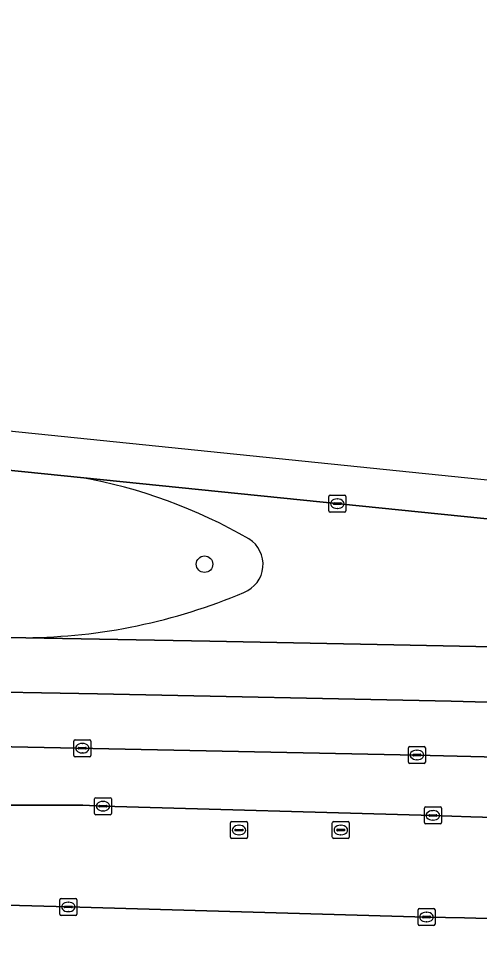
# Model space of a CAD drawing. Extents: x 161477 to 163040, y 383680 to 384871.
# Drawn here: x 162124.5 to 162151.7, y 384813.4 to 384868.1 of the extents above; entities that cross this region are included whole.
import ezdxf

# ---------------------------------------------------------------- set-up
doc = ezdxf.new("R2010")
doc.units = 0
for name, color, linetype in [('IMGEO_Berm_groen', 7, 'Continuous'), ('IMGEO_Boom', 7, 'Continuous'), ('IMGEO_Kolk', 7, 'Continuous'), ('IMGEO_Rijbaan_lokaal_open', 7, 'Continuous'), ('IMGEO_Rijbaan_regionaal_gesloten', 7, 'Continuous'), ('IMGEO_Rioolput', 7, 'Continuous'), ('IMGEO_Verkeerseiland_groen', 7, 'Continuous'), ('IMGEO_Voetpad_open', 7, 'Continuous')]:
    doc.layers.add(name, color=color, linetype=linetype)

msp = doc.modelspace()

# ---------------------------------------------------------------- linework, layer by layer
at = {"layer": 'IMGEO_Berm_groen'}
for points in [[(162243.803, 384821.264), (162233.677, 384821.817), (162208.539, 384822.866), (162195.274, 384823.312), (162185.034, 384823.661), (162169.584, 384824.142), (162147.984, 384824.687), (162104.021, 384825.581)], [(162103.901, 384821.344), (162112.876, 384821.126), (162116.113, 384821.359), (162121.584, 384821.734), (162128.293, 384821.719), (162129.491, 384821.667), (162148.957, 384821.124), (162151.202, 384821.044), (162170.498, 384820.486), (162182.996, 384820.139), (162197.486, 384819.716), (162212.004, 384819.296), (162226.278, 384818.901), (162229.283, 384818.819), (162232.519, 384818.731)]]:
    msp.add_lwpolyline(points, dxfattribs=at)
at = {"layer": 'IMGEO_Boom'}
msp.add_circle((162135.481, 384835.944), 0.489, dxfattribs=at)
at = {"layer": 'IMGEO_Kolk'}
for p, q in [((162142.82, 384839.088), (162142.82, 384839.94)), ((162142.895, 384840.014), (162143.747, 384840.014)), ((162143.079, 384839.508), (162143.079, 384839.52)), ((162143.122, 384839.557), (162143.52, 384839.557)), ((162143.308, 384839.794), (162143.333, 384839.794)), ((162143.563, 384839.52), (162143.563, 384839.508)), ((162143.821, 384839.94), (162143.821, 384839.088)), ((162143.747, 384839.014), (162142.895, 384839.014)), ((162143.517, 384839.471), (162143.119, 384839.471)), ((162143.331, 384839.234), (162143.306, 384839.234)), ((162127.766, 384824.661), (162127.766, 384825.513)), ((162127.841, 384825.587), (162128.693, 384825.587)), ((162128.254, 384825.367), (162128.279, 384825.367)), ((162128.767, 384825.513), (162128.767, 384824.661)), ((162128.025, 384825.081), (162128.025, 384825.093)), ((162128.463, 384825.044), (162128.065, 384825.044)), ((162128.068, 384825.13), (162128.466, 384825.13)), ((162128.277, 384824.807), (162128.252, 384824.807)), ((162128.509, 384825.093), (162128.509, 384825.081)), ((162147.511, 384824.263), (162147.511, 384825.115)), ((162147.586, 384825.189), (162148.438, 384825.189)), ((162147.77, 384824.683), (162147.77, 384824.695)), ((162147.813, 384824.732), (162148.211, 384824.732)), ((162147.999, 384824.969), (162148.024, 384824.969)), ((162148.254, 384824.695), (162148.254, 384824.683)), ((162148.512, 384825.115), (162148.512, 384824.263)), ((162128.693, 384824.587), (162127.841, 384824.587)), ((162148.438, 384824.189), (162147.586, 384824.189)), ((162148.208, 384824.646), (162147.81, 384824.646)), ((162148.022, 384824.409), (162147.997, 384824.409)), ((162128.99, 384821.241), (162128.99, 384822.093)), ((162129.065, 384822.167), (162129.917, 384822.167)), ((162129.991, 384822.093), (162129.991, 384821.241)), ((162129.249, 384821.661), (162129.249, 384821.673)), ((162129.687, 384821.624), (162129.289, 384821.624)), ((162129.292, 384821.71), (162129.69, 384821.71)), ((162129.478, 384821.947), (162129.503, 384821.947)), ((162129.733, 384821.673), (162129.733, 384821.661)), ((162148.456, 384820.698), (162148.456, 384821.55)), ((162148.531, 384821.624), (162149.383, 384821.624)), ((162149.457, 384821.55), (162149.457, 384820.698)), ((162129.917, 384821.167), (162129.065, 384821.167)), ((162129.501, 384821.387), (162129.476, 384821.387)), ((162148.715, 384821.118), (162148.715, 384821.13)), ((162149.153, 384821.081), (162148.755, 384821.081)), ((162148.758, 384821.167), (162149.156, 384821.167)), ((162148.944, 384821.404), (162148.969, 384821.404)), ((162149.199, 384821.13), (162149.199, 384821.118)), ((162149.383, 384820.624), (162148.531, 384820.624)), ((162148.967, 384820.844), (162148.942, 384820.844)), ((162126.942, 384815.299), (162126.942, 384816.151)), ((162127.017, 384816.225), (162127.869, 384816.225)), ((162127.43, 384816.005), (162127.455, 384816.005)), ((162127.943, 384816.151), (162127.943, 384815.299)), ((162127.201, 384815.719), (162127.201, 384815.731)), ((162127.639, 384815.682), (162127.241, 384815.682)), ((162127.244, 384815.768), (162127.642, 384815.768)), ((162127.453, 384815.445), (162127.428, 384815.445)), ((162127.685, 384815.731), (162127.685, 384815.719)), ((162148.08, 384814.703), (162148.08, 384815.555)), ((162148.155, 384815.629), (162149.007, 384815.629)), ((162148.568, 384815.409), (162148.593, 384815.409)), ((162149.081, 384815.555), (162149.081, 384814.703)), ((162127.869, 384815.225), (162127.017, 384815.225)), ((162148.339, 384815.123), (162148.339, 384815.135)), ((162148.777, 384815.086), (162148.379, 384815.086)), ((162148.382, 384815.172), (162148.78, 384815.172)), ((162148.591, 384814.849), (162148.566, 384814.849)), ((162148.823, 384815.135), (162148.823, 384815.123)), ((162149.007, 384814.629), (162148.155, 384814.629))]:
    msp.add_line(p, q, dxfattribs=at)
for points in [[(162142.82, 384839.088), (162142.82, 384839.94)], [(162142.895, 384840.014), (162143.747, 384840.014)], [(162143.821, 384839.94), (162143.821, 384839.088)], [(162143.747, 384839.014), (162142.895, 384839.014)], [(162127.766, 384824.661), (162127.766, 384825.513)], [(162127.841, 384825.587), (162128.693, 384825.587)], [(162128.767, 384825.513), (162128.767, 384824.661)], [(162147.511, 384824.263), (162147.511, 384825.115)], [(162147.586, 384825.189), (162148.438, 384825.189)], [(162148.512, 384825.115), (162148.512, 384824.263)], [(162128.693, 384824.587), (162127.841, 384824.587)], [(162148.438, 384824.189), (162147.586, 384824.189)], [(162128.99, 384821.241), (162128.99, 384822.093)], [(162129.065, 384822.167), (162129.917, 384822.167)], [(162129.991, 384822.093), (162129.991, 384821.241)], [(162148.456, 384820.698), (162148.456, 384821.55)], [(162148.531, 384821.624), (162149.383, 384821.624)], [(162149.457, 384821.55), (162149.457, 384820.698)], [(162129.917, 384821.167), (162129.065, 384821.167)], [(162149.383, 384820.624), (162148.531, 384820.624)], [(162126.942, 384815.299), (162126.942, 384816.151)], [(162127.017, 384816.225), (162127.869, 384816.225)], [(162127.943, 384816.151), (162127.943, 384815.299)], [(162148.08, 384814.703), (162148.08, 384815.555)], [(162148.155, 384815.629), (162149.007, 384815.629)], [(162149.081, 384815.555), (162149.081, 384814.703)], [(162127.869, 384815.225), (162127.017, 384815.225)], [(162149.007, 384814.629), (162148.155, 384814.629)]]:
    msp.add_lwpolyline(points, dxfattribs=at)
for centre, radius, start, end in [((162142.897, 384839.938), 0.0765, 91.552, 178.448), ((162142.897, 384839.938), 0.0765, 91.552, 178.448), ((162143.119, 384839.517), 0.0403, 85.8775, 175.7526), ((162143.116, 384839.507), 0.0366, 178.938, 274.7102), ((162143.52, 384839.514), 0.043, 264.8664, 352.4533), ((162143.524, 384839.519), 0.0386, 1.7309, 96.639), ((162143.745, 384839.938), 0.0765, 1.552, 88.448), ((162143.745, 384839.938), 0.0765, 1.552, 88.448), ((162142.897, 384839.09), 0.0765, 181.552, 268.448), ((162142.897, 384839.09), 0.0765, 181.552, 268.448), ((162143.745, 384839.09), 0.0765, 271.552, 358.448), ((162143.745, 384839.09), 0.0765, 271.552, 358.448), ((162127.843, 384825.511), 0.0765, 91.552, 178.448), ((162127.843, 384825.511), 0.0765, 91.552, 178.448), ((162128.691, 384825.511), 0.0765, 1.552, 88.448), ((162128.691, 384825.511), 0.0765, 1.552, 88.448), ((162128.065, 384825.09), 0.0403, 85.8775, 175.7526), ((162128.062, 384825.08), 0.0366, 178.938, 274.7102), ((162128.466, 384825.087), 0.043, 264.8664, 352.4533), ((162128.47, 384825.092), 0.0386, 1.7309, 96.639), ((162147.588, 384825.113), 0.0765, 91.552, 178.448), ((162147.588, 384825.113), 0.0765, 91.552, 178.448), ((162147.81, 384824.692), 0.0403, 85.8775, 175.7526), ((162148.215, 384824.694), 0.0386, 1.7309, 96.639), ((162148.436, 384825.113), 0.0765, 1.552, 88.448), ((162148.436, 384825.113), 0.0765, 1.552, 88.448), ((162127.843, 384824.663), 0.0765, 181.552, 268.448), ((162127.843, 384824.663), 0.0765, 181.552, 268.448), ((162128.691, 384824.663), 0.0765, 271.552, 358.448), ((162128.691, 384824.663), 0.0765, 271.552, 358.448), ((162147.588, 384824.265), 0.0765, 181.552, 268.448), ((162147.588, 384824.265), 0.0765, 181.552, 268.448), ((162147.807, 384824.682), 0.0366, 178.938, 274.7102), ((162148.211, 384824.689), 0.043, 264.8664, 352.4533), ((162148.436, 384824.265), 0.0765, 271.552, 358.448), ((162148.436, 384824.265), 0.0765, 271.552, 358.448), ((162129.067, 384822.091), 0.0765, 91.552, 178.448), ((162129.067, 384822.091), 0.0765, 91.552, 178.448), ((162129.915, 384822.091), 0.0765, 1.552, 88.448), ((162129.915, 384822.091), 0.0765, 1.552, 88.448), ((162129.289, 384821.67), 0.0403, 85.8775, 175.7526), ((162129.286, 384821.66), 0.0366, 178.938, 274.7102), ((162129.69, 384821.667), 0.043, 264.8664, 352.4533), ((162129.694, 384821.672), 0.0386, 1.7309, 96.639), ((162148.533, 384821.548), 0.0765, 91.552, 178.448), ((162148.533, 384821.548), 0.0765, 91.552, 178.448), ((162149.381, 384821.548), 0.0765, 1.552, 88.448), ((162149.381, 384821.548), 0.0765, 1.552, 88.448), ((162129.067, 384821.243), 0.0765, 181.552, 268.448), ((162129.067, 384821.243), 0.0765, 181.552, 268.448), ((162129.915, 384821.243), 0.0765, 271.552, 358.448), ((162129.915, 384821.243), 0.0765, 271.552, 358.448), ((162148.755, 384821.127), 0.0403, 85.8775, 175.7526), ((162148.752, 384821.117), 0.0366, 178.938, 274.7102), ((162149.156, 384821.124), 0.043, 264.8664, 352.4533), ((162149.16, 384821.129), 0.0386, 1.7309, 96.639), ((162148.533, 384820.7), 0.0765, 181.552, 268.448), ((162148.533, 384820.7), 0.0765, 181.552, 268.448), ((162149.381, 384820.7), 0.0765, 271.552, 358.448), ((162149.381, 384820.7), 0.0765, 271.552, 358.448), ((162127.019, 384816.149), 0.0765, 91.552, 178.448), ((162127.019, 384816.149), 0.0765, 91.552, 178.448), ((162127.867, 384816.149), 0.0765, 1.552, 88.448), ((162127.867, 384816.149), 0.0765, 1.552, 88.448), ((162127.241, 384815.728), 0.0403, 85.8775, 175.7526), ((162127.238, 384815.718), 0.0366, 178.938, 274.7102), ((162127.642, 384815.725), 0.043, 264.8664, 352.4533), ((162127.646, 384815.73), 0.0386, 1.7309, 96.639), ((162148.157, 384815.553), 0.0765, 91.552, 178.448), ((162148.157, 384815.553), 0.0765, 91.552, 178.448), ((162149.005, 384815.553), 0.0765, 1.552, 88.448), ((162149.005, 384815.553), 0.0765, 1.552, 88.448), ((162127.019, 384815.301), 0.0765, 181.552, 268.448), ((162127.019, 384815.301), 0.0765, 181.552, 268.448), ((162127.867, 384815.301), 0.0765, 271.552, 358.448), ((162127.867, 384815.301), 0.0765, 271.552, 358.448), ((162148.379, 384815.132), 0.0403, 85.8775, 175.7526), ((162148.376, 384815.122), 0.0366, 178.938, 274.7102), ((162148.78, 384815.129), 0.043, 264.8664, 352.4533), ((162148.784, 384815.134), 0.0386, 1.7309, 96.639), ((162148.157, 384814.705), 0.0765, 181.552, 268.448), ((162148.157, 384814.705), 0.0765, 181.552, 268.448), ((162149.005, 384814.705), 0.0765, 271.552, 358.448), ((162149.005, 384814.705), 0.0765, 271.552, 358.448)]:
    msp.add_arc(centre, radius, start, end, dxfattribs=at)
for centre, major_axis, ratio, start_param, end_param in [((162143.307, 384839.514), (-0.387, 0.002), 0.722429, 4.712389, 7.853982), ((162143.332, 384839.514), (-0.39, 0.002), 0.717154, 1.570796, 4.712389), ((162128.253, 384825.087), (-0.387, 0.002), 0.722429, 4.712389, 7.853982), ((162128.278, 384825.087), (-0.39, 0.002), 0.717154, 1.570796, 4.712389), ((162147.998, 384824.689), (-0.387, 0.002), 0.722429, 4.712389, 7.853982), ((162148.023, 384824.689), (-0.39, 0.002), 0.717154, 1.570796, 4.712389), ((162129.477, 384821.667), (-0.387, 0.002), 0.722429, 4.712389, 7.853982), ((162129.502, 384821.667), (-0.39, 0.002), 0.717154, 1.570796, 4.712389), ((162148.943, 384821.124), (-0.387, 0.002), 0.722429, 4.712389, 7.853982), ((162148.968, 384821.124), (-0.39, 0.002), 0.717154, 1.570796, 4.712389), ((162127.429, 384815.725), (-0.387, 0.002), 0.722429, 4.712389, 7.853982), ((162127.454, 384815.725), (-0.39, 0.002), 0.717154, 1.570796, 4.712389), ((162148.567, 384815.129), (-0.387, 0.002), 0.722429, 4.712389, 7.853982), ((162148.592, 384815.129), (-0.39, 0.002), 0.717154, 1.570796, 4.712389)]:
    msp.add_ellipse(centre, major_axis=major_axis, ratio=ratio, start_param=start_param, end_param=end_param, dxfattribs=at)
at = {"layer": 'IMGEO_Rijbaan_lokaal_open'}
for points in [[(162160.086, 384837.805), (162128.164, 384841.061)], [(162124.932, 384831.608), (162135.79, 384831.397), (162146.649, 384831.183), (162164.08, 384830.835)], [(162197.486, 384819.716), (162182.996, 384820.139), (162170.498, 384820.486), (162151.202, 384821.044), (162148.957, 384821.124), (162129.491, 384821.667), (162128.293, 384821.719), (162121.584, 384821.734), (162116.113, 384821.359), (162112.876, 384821.126), (162112.701, 384816.129), (162115.951, 384816.037), (162127.443, 384815.725), (162148.581, 384815.129), (162150.822, 384815.079), (162171.14, 384814.483), (162182.635, 384814.145), (162197.131, 384813.739)]]:
    msp.add_lwpolyline(points, dxfattribs=at)
for centre, radius, start, end in [((162122.824, 384811.009), 30.523, 59.9647, 79.9248), ((162137.169, 384835.931), 1.768, 291.0887, 58.1422), ((162124.637, 384865.352), 33.746, 270.5012, 292.9682)]:
    msp.add_arc(centre, radius, start, end, dxfattribs=at)
at = {"layer": 'IMGEO_Rijbaan_regionaal_gesloten'}
for points in [[(162399.667, 384798.916), (162372.87, 384808.275), (162293.884, 384825.735), (162200.922, 384835.899), (162108.003, 384845.421), (161989.003, 384857.616), (161914.995, 384864.529), (161827.989, 384868.136), (161827.467, 384866.551), (161838.245, 384866.117), (161884.86, 384864.196), (161903.184, 384863.21), (161912.433, 384862.623), (161929.035, 384861.367)], [(161946.179, 384859.699), (162000, 384854.182), (162096.453, 384844.388), (162096.568, 384844.375), (162104.672, 384843.458), (162113.29, 384842.579), (162116.254, 384842.276), (162117.467, 384842.152), (162120.206, 384841.873), (162128.164, 384841.061), (162160.086, 384837.805), (162185.605, 384835.202), (162187.144, 384835.045), (162188.99, 384834.857), (162192.501, 384834.498), (162194.02, 384834.343), (162195.813, 384834.16), (162239.646, 384829.689), (162268.463, 384826.749)], [(162188.787, 384830.042), (162186.925, 384830.104), (162185.355, 384830.156), (162178.256, 384830.389), (162164.08, 384830.835), (162146.649, 384831.183), (162135.79, 384831.397), (162124.932, 384831.608), (162116.128, 384831.776), (162103.36, 384831.994), (162101.531, 384832.025), (162099.431, 384832.061), (162096.272, 384832.115), (162089.766, 384832.224), (162067.836, 384831.887), (162033.698, 384831.171), (162013.939, 384830.385), (162000.63, 384829.598), (161977.725, 384828.049), (161965.053, 384827.522), (161959.923, 384827.704)], [(162196.18, 384826.503), (162187.355, 384826.802), (162171.371, 384827.274), (162150.039, 384827.856), (162129.163, 384828.304), (162111.567, 384828.615), (162104.358, 384828.768), (162092.48, 384828.871), (162073.547, 384829.004), (162057.894, 384828.894), (162046.575, 384828.694), (162032.57, 384828.253), (162018.329, 384827.632), (162007.898, 384827.144), (162001.535, 384826.68), (161978.873, 384825.303), (161969.544, 384824.839), (161958.021, 384824.391)], [(162046.575, 384828.694), (162057.894, 384828.894), (162073.547, 384829.004), (162092.48, 384828.871), (162104.358, 384828.768), (162111.567, 384828.615), (162129.163, 384828.304), (162150.039, 384827.856), (162171.371, 384827.274), (162187.355, 384826.802), (162196.18, 384826.503)], [(162072.006, 384825.854), (162084.038, 384825.853), (162095.987, 384825.744), (162101.162, 384825.639), (162104.021, 384825.581), (162147.984, 384824.687), (162169.584, 384824.142), (162185.034, 384823.661), (162195.274, 384823.312), (162208.539, 384822.866), (162233.677, 384821.817), (162243.803, 384821.264)]]:
    msp.add_lwpolyline(points, dxfattribs=at)
at = {"layer": 'IMGEO_Rioolput'}
for p, q in [((162137.016, 384819.833), (162137.016, 384820.685)), ((162137.091, 384820.759), (162137.943, 384820.759)), ((162137.504, 384820.539), (162137.529, 384820.539)), ((162138.017, 384820.685), (162138.017, 384819.833)), ((162143.022, 384819.834), (162143.022, 384820.686)), ((162143.097, 384820.76), (162143.949, 384820.76)), ((162143.51, 384820.54), (162143.535, 384820.54)), ((162144.023, 384820.686), (162144.023, 384819.834)), ((162137.275, 384820.253), (162137.275, 384820.265)), ((162137.713, 384820.216), (162137.315, 384820.216)), ((162137.318, 384820.302), (162137.716, 384820.302)), ((162137.527, 384819.979), (162137.502, 384819.979)), ((162137.759, 384820.265), (162137.759, 384820.253)), ((162143.281, 384820.254), (162143.281, 384820.266)), ((162143.719, 384820.217), (162143.321, 384820.217)), ((162143.324, 384820.303), (162143.722, 384820.303)), ((162143.533, 384819.98), (162143.508, 384819.98)), ((162143.765, 384820.266), (162143.765, 384820.254)), ((162137.943, 384819.759), (162137.091, 384819.759)), ((162143.949, 384819.76), (162143.097, 384819.76))]:
    msp.add_line(p, q, dxfattribs=at)
for points in [[(162137.016, 384819.833), (162137.016, 384820.685)], [(162137.091, 384820.759), (162137.943, 384820.759)], [(162138.017, 384820.685), (162138.017, 384819.833)], [(162143.022, 384819.834), (162143.022, 384820.686)], [(162143.097, 384820.76), (162143.949, 384820.76)], [(162144.023, 384820.686), (162144.023, 384819.834)], [(162137.943, 384819.759), (162137.091, 384819.759)], [(162143.949, 384819.76), (162143.097, 384819.76)]]:
    msp.add_lwpolyline(points, dxfattribs=at)
for centre, radius, start, end in [((162137.093, 384820.683), 0.0765, 91.552, 178.448), ((162137.093, 384820.683), 0.0765, 91.552, 178.448), ((162137.941, 384820.683), 0.0765, 1.552, 88.448), ((162137.941, 384820.683), 0.0765, 1.552, 88.448), ((162143.099, 384820.684), 0.0765, 91.552, 178.448), ((162143.099, 384820.684), 0.0765, 91.552, 178.448), ((162143.947, 384820.684), 0.0765, 1.552, 88.448), ((162143.947, 384820.684), 0.0765, 1.552, 88.448), ((162137.093, 384819.835), 0.0765, 181.552, 268.448), ((162137.093, 384819.835), 0.0765, 181.552, 268.448), ((162137.315, 384820.262), 0.0403, 85.8775, 175.7526), ((162137.312, 384820.252), 0.0366, 178.938, 274.7102), ((162137.716, 384820.259), 0.043, 264.8664, 352.4533), ((162137.72, 384820.264), 0.0386, 1.7309, 96.639), ((162137.941, 384819.835), 0.0765, 271.552, 358.448), ((162137.941, 384819.835), 0.0765, 271.552, 358.448), ((162143.099, 384819.836), 0.0765, 181.552, 268.448), ((162143.099, 384819.836), 0.0765, 181.552, 268.448), ((162143.321, 384820.263), 0.0403, 85.8775, 175.7526), ((162143.318, 384820.253), 0.0366, 178.938, 274.7102), ((162143.722, 384820.26), 0.043, 264.8664, 352.4533), ((162143.726, 384820.265), 0.0386, 1.7309, 96.639), ((162143.947, 384819.836), 0.0765, 271.552, 358.448), ((162143.947, 384819.836), 0.0765, 271.552, 358.448)]:
    msp.add_arc(centre, radius, start, end, dxfattribs=at)
for centre, major_axis, ratio, start_param, end_param in [((162137.503, 384820.259), (-0.387, 0.002), 0.722429, 4.712389, 7.853982), ((162137.528, 384820.259), (-0.39, 0.002), 0.717154, 1.570796, 4.712389), ((162143.509, 384820.26), (-0.387, 0.002), 0.722429, 4.712389, 7.853982), ((162143.534, 384820.26), (-0.39, 0.002), 0.717154, 1.570796, 4.712389)]:
    msp.add_ellipse(centre, major_axis=major_axis, ratio=ratio, start_param=start_param, end_param=end_param, dxfattribs=at)
at = {"layer": 'IMGEO_Verkeerseiland_groen'}
for points in [[(162128.164, 384841.061), (162120.206, 384841.873)], [(162110.598, 384832.393), (162103.379, 384832.309), (162103.36, 384831.994), (162116.128, 384831.776), (162124.932, 384831.608)]]:
    msp.add_lwpolyline(points, dxfattribs=at)
for centre, radius, start, end in [((162122.824, 384811.009), 30.523, 59.9647, 79.9248), ((162137.169, 384835.931), 1.768, 291.0887, 58.1422), ((162124.637, 384865.352), 33.746, 270.5012, 292.9682)]:
    msp.add_arc(centre, radius, start, end, dxfattribs=at)
at = {"layer": 'IMGEO_Voetpad_open'}
msp.add_lwpolyline([(162212.027, 384813.304), (162210.615, 384813.336), (162197.131, 384813.739), (162182.635, 384814.145), (162171.14, 384814.483), (162150.822, 384815.079), (162148.581, 384815.129), (162127.443, 384815.725), (162115.951, 384816.037), (162112.701, 384816.129), (162111.22, 384816.165), (162111.103, 384813.142), (162113.808, 384813.069), (162113.743, 384811.498), (162116.517, 384811.393), (162116.56, 384813.001), (162134.346, 384812.508), (162150.581, 384812.069), (162180.521, 384811.197), (162198.425, 384810.675), (162214.614, 384810.178)], dxfattribs=at)

doc.saveas('drawing.dxf')
